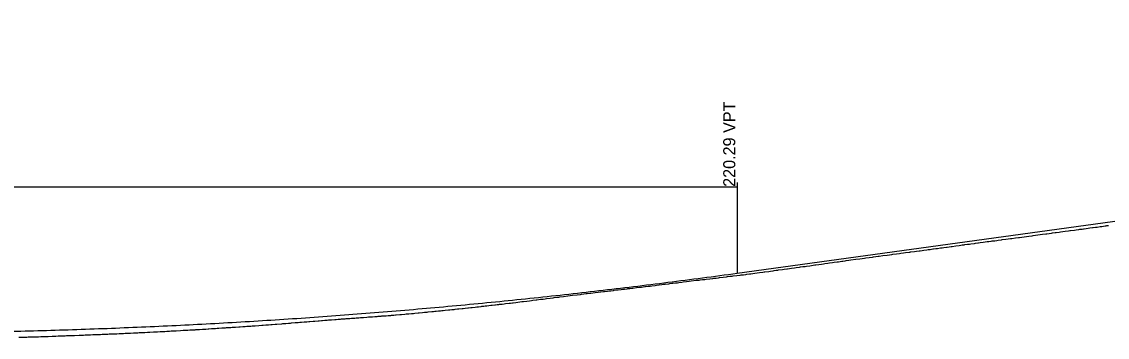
# Model space of a CAD drawing. Extents: x 1838386 to 1955906, y 719739 to 834437.
# Drawn here: x 1891799 to 1892428, y 826197 to 826380 of the extents above; entities that cross this region are included whole.
import ezdxf

# ---------------------------------------------------------------- set-up
doc = ezdxf.new("R2010")
doc.units = 0
for name, color, linetype in [('RD_DDB_Profile_EX', 7, 'Continuous'), ('RD_DDB_Profile_PR', 7, 'Continuous'), ('RD_DDB_StripGrade', 7, 'Continuous'), ('RD_DDB_VCLbl', 7, 'Continuous')]:
    doc.layers.add(name, color=color, linetype=linetype)

msp = doc.modelspace()

# ---------------------------------------------------------------- linework, layer by layer
at = {"layer": 'RD_DDB_Profile_EX'}
for points in [[(1892323.02, 826248.1), (1892323.9, 826248.23), (1892325.01, 826248.37), (1892326.55, 826248.61), (1892326.98, 826248.67), (1892328.18, 826248.84), (1892329.2, 826248.97), (1892330.9, 826249.17), (1892331.86, 826249.31), (1892332.88, 826249.45), (1892334.49, 826249.69), (1892334.85, 826249.74), (1892335.95, 826249.89), (1892337.11, 826250.04), (1892337.73, 826250.13), (1892339.76, 826250.39), (1892341.81, 826250.68), (1892342.71, 826250.8), (1892343.6, 826250.92), (1892344.7, 826251.05), (1892345.07, 826251.11), (1892346.66, 826251.3), (1892347.71, 826251.46), (1892348.61, 826251.58), (1892350.57, 826251.85), (1892351.23, 826251.94), (1892352.54, 826252.09), (1892352.98, 826252.16), (1892353.88, 826252.29), (1892355.63, 826252.52), (1892357.93, 826252.84), (1892358.45, 826252.91), (1892358.93, 826252.98), (1892360.41, 826253.16), (1892360.92, 826253.23), (1892362.39, 826253.4), (1892363.55, 826253.57), (1892364.37, 826253.68), (1892366.34, 826253.96), (1892366.73, 826254.01), (1892368.85, 826254.28), (1892370.25, 826254.45), (1892371.5, 826254.64), (1892372.24, 826254.73), (1892374.46, 826255.05), (1892376.18, 826255.24), (1892376.77, 826255.33), (1892378, 826255.5), (1892379.41, 826255.68), (1892382.11, 826256.05), (1892384.05, 826256.29), (1892384.7, 826256.38), (1892386.01, 826256.54), (1892387.35, 826256.74), (1892389.98, 826257.1), (1892391.92, 826257.32), (1892392.64, 826257.43), (1892393.89, 826257.59), (1892395.29, 826257.79), (1892395.84, 826257.87), (1892397.44, 826258.09), (1892397.93, 826258.15), (1892399.76, 826258.37), (1892400.55, 826258.48), (1892401.76, 826258.64), (1892403.21, 826258.85), (1892405.19, 826259.13), (1892405.85, 826259.21), (1892406.2, 826259.26), (1892408.5, 826259.55), (1892409.62, 826259.69), (1892411.13, 826259.91), (1892411.6, 826259.98), (1892412.95, 826260.17), (1892413.77, 826260.27), (1892414.22, 826260.34), (1892416.43, 826260.62), (1892417.48, 826260.76), (1892419.07, 826260.99), (1892419.47, 826261.04), (1892420.68, 826261.21), (1892421.7, 826261.33), (1892423.39, 826261.53), (1892424.35, 826261.68), (1892426.3, 826261.97), (1892426.99, 826262.07), (1892427.33, 826262.11), (1892428.35, 826262.25)], [(1892193.16, 826230.83), (1892194.38, 826231), (1892195.13, 826231.08), (1892197.27, 826231.36), (1892199.06, 826231.55), (1892199.69, 826231.63), (1892201.03, 826231.77), (1892202.34, 826231.95), (1892203.01, 826232.02), (1892205.01, 826232.29), (1892206.94, 826232.5), (1892207.6, 826232.59), (1892208.99, 826232.76), (1892210.25, 826232.91), (1892210.86, 826232.98), (1892212.91, 826233.26), (1892214.83, 826233.47), (1892215.56, 826233.57), (1892216.78, 826233.71), (1892218.19, 826233.9), (1892218.73, 826233.97), (1892220.28, 826234.18), (1892221.11, 826234.29), (1892223.46, 826234.59), (1892224.65, 826234.72), (1892226.12, 826234.92), (1892228.02, 826235.19), (1892228.77, 826235.28), (1892229.16, 826235.34), (1892231.41, 826235.62), (1892232.52, 826235.77), (1892234.04, 826235.99), (1892234.5, 826236.05), (1892235.82, 826236.25), (1892236.68, 826236.36), (1892237.14, 826236.43), (1892239.33, 826236.7), (1892240.38, 826236.84), (1892241.98, 826237.09), (1892242.37, 826237.14), (1892243.51, 826237.3), (1892244.63, 826237.45), (1892246.3, 826237.66), (1892247.25, 826237.8), (1892249.24, 826238.1), (1892249.89, 826238.19), (1892251.11, 826238.36), (1892252.19, 826238.49), (1892252.54, 826238.54), (1892253.28, 826238.65), (1892255.2, 826238.91), (1892256.13, 826239.03), (1892258.1, 826239.33), (1892258.81, 826239.43), (1892260.48, 826239.65), (1892262.03, 826239.85), (1892263.11, 826240.02), (1892264.01, 826240.14), (1892265.75, 826240.39), (1892266.61, 826240.51), (1892268.4, 826240.75), (1892269.36, 826240.89), (1892271.05, 826241.13), (1892271.87, 826241.24), (1892273.86, 826241.53), (1892274.34, 826241.59), (1892275.82, 826241.79), (1892276.34, 826241.86), (1892277.78, 826242.04), (1892278.97, 826242.22), (1892281.95, 826242.65), (1892284.27, 826242.94), (1892285.49, 826243.12), (1892286.92, 826243.31), (1892287.61, 826243.4), (1892289.59, 826243.69), (1892291.54, 826243.91), (1892292.19, 826244.01), (1892293.51, 826244.17), (1892294.83, 826244.37), (1892295.5, 826244.46), (1892297.53, 826244.73), (1892300.13, 826245.06), (1892301.38, 826245.21), (1892302.78, 826245.42), (1892303.37, 826245.5), (1892305.42, 826245.78), (1892307.29, 826246), (1892308.04, 826246.11), (1892309.59, 826246.33), (1892310.69, 826246.47), (1892312.75, 826246.75), (1892313.34, 826246.83), (1892313.65, 826246.87), (1892315.99, 826247.16), (1892317.14, 826247.31), (1892318.64, 826247.54), (1892319.09, 826247.6), (1892320.41, 826247.78), (1892321.27, 826247.89), (1892323.02, 826248.1)], [(1892068.17, 826215.72), (1892070.4, 826215.96), (1892071.15, 826216.03), (1892072.8, 826216.24), (1892073.13, 826216.27), (1892074.08, 826216.4), (1892075.1, 826216.51), (1892075.45, 826216.55), (1892077.06, 826216.72), (1892078.1, 826216.85), (1892079.03, 826216.95), (1892081, 826217.2), (1892081.75, 826217.3), (1892082.98, 826217.44), (1892083.4, 826217.49), (1892084.94, 826217.65), (1892086.05, 826217.8), (1892088.31, 826218.1), (1892088.86, 826218.16), (1892089.37, 826218.23), (1892091.31, 826218.46), (1892092.79, 826218.61), (1892093.95, 826218.77), (1892094.77, 826218.86), (1892096.75, 826219.13), (1892097.19, 826219.19), (1892099.25, 826219.44), (1892100.67, 826219.59), (1892101.89, 826219.77), (1892102.64, 826219.86), (1892104.89, 826220.17), (1892106.59, 826220.37), (1892107.19, 826220.45), (1892108.56, 826220.59), (1892109.82, 826220.77), (1892110.51, 826220.85), (1892112.49, 826221.13), (1892115.1, 826221.43), (1892116.42, 826221.57), (1892117.75, 826221.76), (1892120.4, 826222.1), (1892122.32, 826222.31), (1892123.04, 826222.41), (1892124.29, 826222.53), (1892125.68, 826222.72), (1892126.26, 826222.79), (1892128, 826223.02), (1892128.47, 826223.07), (1892130.96, 826223.35), (1892132.54, 826223.55), (1892133.62, 826223.68), (1892134.13, 826223.74), (1892135.67, 826223.94), (1892136.26, 826224.01), (1892138.07, 826224.2), (1892138.89, 826224.3), (1892140.03, 826224.42), (1892141.53, 826224.62), (1892141.99, 826224.68), (1892143.3, 826224.85), (1892144.17, 826224.94), (1892145.94, 826225.13), (1892146.83, 826225.24), (1892147.91, 826225.36), (1892149.48, 826225.56), (1892149.87, 826225.61), (1892150.99, 826225.76), (1892152.11, 826225.88), (1892152.68, 826225.95), (1892154.74, 826226.19), (1892156.68, 826226.45), (1892157.39, 826226.53), (1892157.75, 826226.57), (1892158.74, 826226.7), (1892159.7, 826226.8), (1892160.04, 826226.84), (1892161.68, 826227.01), (1892162.7, 826227.15), (1892163.65, 826227.25), (1892165.62, 826227.52), (1892166.48, 826227.64), (1892167.96, 826227.81), (1892169.54, 826227.97), (1892170.61, 826228.12), (1892171.51, 826228.22), (1892173.5, 826228.49), (1892174.18, 826228.58), (1892175.47, 826228.72), (1892175.91, 826228.77), (1892177.42, 826228.93), (1892178.54, 826229.08), (1892179.38, 826229.18), (1892181.17, 826229.42), (1892181.8, 826229.5), (1892183.82, 826229.73), (1892185.3, 826229.89), (1892186.48, 826230.05), (1892189.48, 826230.44), (1892191.18, 826230.61), (1892191.75, 826230.69), (1892193.16, 826230.83)], [(1891958.89, 826206.07), (1891959.87, 826206.13), (1891960.81, 826206.19), (1891962.31, 826206.33), (1891962.73, 826206.35), (1891963.84, 826206.46), (1891964.96, 826206.56), (1891965.61, 826206.61), (1891967.58, 826206.76), (1891968.5, 826206.82), (1891970.41, 826207), (1891970.92, 826207.05), (1891972.35, 826207.16), (1891972.88, 826207.2), (1891974.29, 826207.29), (1891975.53, 826207.39), (1891976.45, 826207.46), (1891978.16, 826207.63), (1891980.06, 826207.76), (1891980.79, 826207.81), (1891981.99, 826207.89), (1891983.44, 826208.01), (1891983.93, 826208.04), (1891985.29, 826208.16), (1891986.09, 826208.22), (1891986.57, 826208.26), (1891987.5, 826208.32), (1891988.72, 826208.41), (1891989.71, 826208.47), (1891991.64, 826208.61), (1891992.45, 826208.68), (1891993.03, 826208.73), (1891993.98, 826208.8), (1891994.87, 826208.86), (1891996.62, 826208.98), (1891998.55, 826209.13), (1891999.58, 826209.21), (1892001.29, 826209.34), (1892001.91, 826209.38), (1892003.23, 826209.46), (1892004.08, 826209.52), (1892004.53, 826209.56), (1892005.16, 826209.6), (1892006.85, 826209.75), (1892007.34, 826209.78), (1892009.79, 826209.96), (1892010.95, 826210.04), (1892012.42, 826210.16), (1892012.9, 826210.2), (1892014.23, 826210.33), (1892015.14, 826210.4), (1892015.55, 826210.44), (1892017.69, 826210.6), (1892018.69, 826210.68), (1892020.66, 826210.86), (1892021.45, 826210.94), (1892022.56, 826211.04), (1892022.95, 826211.07), (1892024.51, 826211.2), (1892025.59, 826211.3), (1892026.46, 826211.37), (1892028.41, 826211.57), (1892028.93, 826211.62), (1892030.85, 826211.8), (1892031.92, 826211.91), (1892033.47, 826212.05), (1892034.21, 826212.11), (1892036.26, 826212.34), (1892037.24, 826212.43), (1892038.08, 826212.51), (1892038.72, 826212.57), (1892040.03, 826212.68), (1892041.35, 826212.83), (1892041.98, 826212.89), (1892042.77, 826212.98), (1892043.98, 826213.11), (1892045.87, 826213.3), (1892046.6, 826213.37), (1892047.8, 826213.48), (1892048.3, 826213.53), (1892049.22, 826213.63), (1892049.74, 826213.68), (1892051.2, 826213.86), (1892051.84, 826213.93), (1892053.82, 826214.12), (1892054.47, 826214.19), (1892055.58, 826214.29), (1892057.09, 826214.48), (1892057.53, 826214.52), (1892058.84, 826214.69), (1892059.35, 826214.74), (1892059.7, 826214.78), (1892061.42, 826214.95), (1892062.32, 826215.05), (1892063.36, 826215.15), (1892064.93, 826215.35), (1892065.29, 826215.39), (1892066.33, 826215.52), (1892067.24, 826215.62), (1892067.55, 826215.65), (1892068.17, 826215.72)], [(1891848.1, 826199.31), (1891848.5, 826199.33), (1891849.33, 826199.37), (1891850.01, 826199.4), (1891850.61, 826199.43), (1891851.91, 826199.46), (1891853.28, 826199.52), (1891853.81, 826199.53), (1891855.15, 826199.61), (1891855.95, 826199.64), (1891857.63, 826199.71), (1891858.63, 826199.75), (1891860.39, 826199.83), (1891860.97, 826199.86), (1891861.3, 826199.87), (1891861.78, 826199.9), (1891863.33, 826199.97), (1891863.97, 826200), (1891865.48, 826200.07), (1891865.91, 826200.09), (1891866.65, 826200.12), (1891868.34, 826200.21), (1891869.32, 826200.26), (1891870, 826200.29), (1891871.44, 826200.36), (1891871.99, 826200.38), (1891872.83, 826200.41), (1891874.93, 826200.55), (1891876.97, 826200.65), (1891877.32, 826200.67), (1891878.93, 826200.75), (1891879.98, 826200.8), (1891881.53, 826200.89), (1891882.64, 826200.95), (1891884.24, 826201.02), (1891885.32, 826201.09), (1891886.15, 826201.13), (1891888.18, 826201.27), (1891890.64, 826201.4), (1891892.25, 826201.49), (1891893.76, 826201.56), (1891894.91, 826201.64), (1891895.98, 826201.7), (1891897.59, 826201.78), (1891898.63, 826201.84), (1891899.07, 826201.85), (1891899.5, 826201.87), (1891901.71, 826202.04), (1891903.33, 826202.14), (1891903.96, 826202.17), (1891904.6, 826202.2), (1891905.24, 826202.23), (1891906.62, 826202.32), (1891907.15, 826202.35), (1891908.53, 826202.45), (1891909.27, 826202.5), (1891910.13, 826202.55), (1891910.98, 826202.61), (1891911.94, 826202.68), (1891912.89, 826202.73), (1891914.59, 826202.87), (1891915.65, 826202.94), (1891916.72, 826203.01), (1891917.25, 826203.04), (1891918.63, 826203.11), (1891919.9, 826203.19), (1891920.54, 826203.22), (1891921.18, 826203.27), (1891922.56, 826203.37), (1891924.38, 826203.47), (1891925.23, 826203.52), (1891926.71, 826203.63), (1891927.09, 826203.65), (1891927.86, 826203.7), (1891928.21, 826203.72), (1891929.12, 826203.8), (1891930.14, 826203.88), (1891930.53, 826203.91), (1891931.42, 826203.98), (1891932.23, 826204.04), (1891933.17, 826204.1), (1891933.95, 826204.15), (1891936.03, 826204.33), (1891937.8, 826204.46), (1891938.49, 826204.5), (1891940.01, 826204.61), (1891941.13, 826204.68), (1891941.62, 826204.71), (1891942.95, 826204.82), (1891943.78, 826204.89), (1891945.46, 826205.01), (1891946.43, 826205.08), (1891949.3, 826205.3), (1891949.92, 826205.35), (1891951.22, 826205.46), (1891951.72, 826205.49), (1891953.14, 826205.59), (1891954.38, 826205.69), (1891955.05, 826205.73), (1891957.01, 826205.92), (1891958.89, 826206.07)], [(1891797.08, 826197.44), (1891799.64, 826197.51), (1891801.56, 826197.59), (1891802.32, 826197.61), (1891802.63, 826197.62), (1891803.37, 826197.66), (1891804.53, 826197.7), (1891805.12, 826197.72), (1891806.43, 826197.74), (1891807.71, 826197.79), (1891808.32, 826197.79), (1891809.81, 826197.86), (1891810.64, 826197.88), (1891812.13, 826197.93), (1891813.08, 826197.96), (1891814.02, 826197.98), (1891816.31, 826198.09), (1891817.82, 826198.15), (1891818.45, 826198.17), (1891819.71, 826198.2), (1891821.14, 826198.26), (1891821.7, 826198.29), (1891822.72, 826198.33), (1891823.5, 826198.36), (1891823.83, 826198.38), (1891824.63, 826198.4), (1891826.51, 826198.46), (1891827.22, 826198.49), (1891829.24, 826198.55), (1891831.86, 826198.65), (1891832.75, 826198.69), (1891833.86, 826198.73), (1891834.54, 826198.75), (1891835.49, 826198.8), (1891837.21, 826198.87), (1891838.45, 826198.92), (1891839.89, 826198.97), (1891840.49, 826198.98), (1891841.94, 826199.06), (1891842.57, 826199.09), (1891843.81, 826199.13), (1891844.3, 826199.15), (1891845.25, 826199.19), (1891846.2, 826199.22), (1891848.1, 826199.31)]]:
    msp.add_lwpolyline(points, dxfattribs=at)
at = {"layer": 'RD_DDB_Profile_PR'}
msp.add_line((1892213.08, 826234.58), (1893273.08, 826380.25), dxfattribs=at)
msp.add_spline([(1891213.08, 826233.83), (1891233.08, 826231.16), (1891253.08, 826228.61), (1891273.08, 826226.16), (1891293.08, 826223.83), (1891313.08, 826221.6), (1891333.08, 826219.48), (1891353.08, 826217.48), (1891373.08, 826215.58), (1891393.08, 826213.79), (1891413.08, 826212.11), (1891433.08, 826210.54), (1891453.08, 826209.08), (1891473.08, 826207.72), (1891493.08, 826206.48), (1891513.08, 826205.35), (1891533.08, 826204.33), (1891553.08, 826203.41), (1891573.08, 826202.61), (1891593.08, 826201.91), (1891613.08, 826201.32), (1891633.08, 826200.85), (1891653.08, 826200.48), (1891673.08, 826200.22), (1891693.08, 826200.07), (1891713.08, 826200.03), (1891733.08, 826200.1), (1891753.08, 826200.28), (1891773.08, 826200.57), (1891793.08, 826200.97), (1891813.08, 826201.47), (1891833.08, 826202.09), (1891853.08, 826202.82), (1891873.08, 826203.65), (1891893.08, 826204.6), (1891913.08, 826205.65), (1891933.08, 826206.81), (1891953.08, 826208.08), (1891973.08, 826209.47), (1891993.08, 826210.96), (1892013.08, 826212.56), (1892033.08, 826214.27), (1892053.08, 826216.09), (1892073.08, 826218.01), (1892093.08, 826220.05), (1892113.08, 826222.2), (1892133.08, 826224.46), (1892153.08, 826226.82), (1892173.08, 826229.3), (1892193.08, 826231.88), (1892213.08, 826234.58)], degree=3, dxfattribs=at)
at = {"layer": 'RD_DDB_VCLbl'}
for p, q in [((1892213.08, 826287.08), (1892213.08, 826234.58)), ((1891213.08, 826284.58), (1892213.08, 826284.58))]:
    msp.add_line(p, q, dxfattribs=at)

# ---------------------------------------------------------------- texts
at = {"layer": 'RD_DDB_StripGrade'}
msp.add_text('220.29 VPT', height=7, rotation=90, dxfattribs=at).set_placement((1892212.08, 826284.58))

doc.saveas('drawing.dxf')
